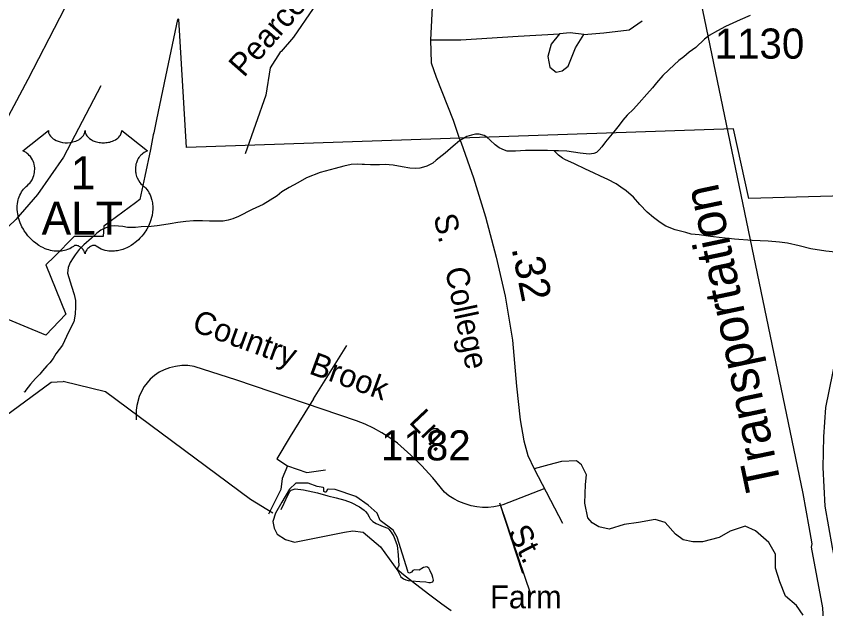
# Model space of a CAD drawing. Extents: x 2126262 to 2293712, y 749403 to 919119.
# Drawn here: x 2152197 to 2155553, y 824349 to 826808 of the extents above; entities that cross this region are included whole.
import ezdxf

# ---------------------------------------------------------------- set-up
doc = ezdxf.new("R2010")
doc.units = 0
for name, color, linetype in [('Exist Boundary Political City Limit New', 7, 'Continuous'), ('Exist Hydrographic Creek Single Shore', 7, 'Continuous'), ('Exist Hydrographic Misc Water Feature', 7, 'Continuous'), ('Exist Hydrographic Pond Under 1500 Sq Ft', 7, 'Continuous'), ('Exist Railroad Mainline', 7, 'Continuous'), ('Exist Railroad Mainline Label', 7, 'Continuous'), ('Exist Road Non-System Type 51', 7, 'Continuous'), ('Exist Road Non-System Type 51 Label', 7, 'Continuous'), ('Exist Road Primary US Attributed', 7, 'Continuous'), ('Exist Road Primary US Shield CELL', 7, 'Continuous'), ('Exist Road Primary US Shield Number Label', 7, 'Continuous'), ('Exist Road Secondary Mileage Hundredths English Label', 7, 'Continuous'), ('Exist Road Secondary Type 51 Attributed', 7, 'Continuous'), ('Exist Road Secondary Type 51 Label', 7, 'Continuous'), ('Exist Road Secondary Type 51 Number Label', 7, 'Continuous'), ('Map Preparation Boundary City Limit Buffer Line', 7, 'Continuous')]:
    doc.layers.add(name, color=color, linetype=linetype)

msp = doc.modelspace()

# ---------------------------------------------------------------- linework, layer by layer
at = {"layer": 'Exist Boundary Political City Limit New'}
msp.add_lwpolyline([(2155728.8, 826065.9), (2155233.5, 826052.4), (2155170.5, 826340.8), (2152902.5, 826263.1), (2152870.5, 826795.8), (2152864.8, 826794.9), (2152815.5, 826557.2), (2152778.5, 826379.1), (2152767, 826324.6), (2152765.2, 826315.7), (2152752.8, 826255.1), (2152729.5, 826144), (2152709.5, 826047.4), (2152691.5, 826034.1), (2152559.8, 825937.2), (2152557.5, 825893.9), (2152497, 825893.9), (2152436.5, 825894), (2152354.8, 825811), (2152320.2, 825776.1), (2152402.2, 825572), (2152320.2, 825485.3), (2152015.5, 825610.4)], dxfattribs=at)
at = {"layer": 'Exist Hydrographic Creek Single Shore'}
msp.add_lwpolyline([(2150186.5, 824779.7), (2150203.5, 824730.2), (2150370.4, 824621.7), (2150595.3, 824515.4), (2150821.5, 824458.3), (2151071.5, 824466.2), (2151245.4, 824518.5), (2151536.3, 824696.1), (2152341.4, 825289.8), (2152391.4, 825292)], dxfattribs=at)
at = {"layer": 'Exist Hydrographic Misc Water Feature'}
for points in [[(2155239.3, 826811.5), (2155197.3, 826793.5), (2155137.6, 826764.8), (2155103.5, 826746.8), (2155069.5, 826728.4), (2155050, 826712.7), (2155014.1, 826678.4), (2154986.1, 826658.3), (2154964.3, 826640), (2154944.2, 826624.1), (2154924.7, 826605.9), (2154902.6, 826585.7), (2154877, 826561.6), (2154850.7, 826531.5), (2154834.9, 826511.5), (2154811.1, 826485.1), (2154779.6, 826448.9), (2154755.6, 826422.9), (2154729.7, 826396.9), (2154711.9, 826376.8), (2154695.7, 826356.5), (2154674.2, 826328.6), (2154640.3, 826286.2), (2154624.5, 826266.2), (2154612.9, 826254.2), (2154602.8, 826242), (2154590.7, 826238.1), (2154572.5, 826236), (2154534.3, 826239.7), (2154478.8, 826247.4), (2154444.5, 826249.3), (2154426.3, 826249.2)], [(2154426.3, 826249.2), (2154398.6, 826251), (2154360.6, 826250.6), (2154308.4, 826250.4), (2154266.3, 826248.2), (2154232.3, 826248.1), (2154220.6, 826251.9), (2154198.4, 826261.8), (2154182.7, 826273.9), (2154162.2, 826293.6), (2154148.4, 826305.5), (2154136.1, 826313.4), (2154116.2, 826319.2), (2154100.2, 826319.2), (2154084.2, 826315.1), (2154064.5, 826309.2), (2154034.6, 826291), (2154008.4, 826268.6), (2153974.7, 826240.4), (2153937.2, 826210.4), (2153923.3, 826198.3), (2153907.1, 826190.2), (2153899.1, 826186.2), (2153885.3, 826182.2), (2153869.3, 826178.1), (2153851.1, 826176), (2153829.1, 826177.7), (2153797, 826183.3), (2153759, 826189.5), (2153726.8, 826193.1), (2153703.2, 826191), (2153665.3, 826190.7), (2153640.9, 826192.7), (2153631.1, 826192.6), (2153613.2, 826194.5), (2153585.1, 826192.3), (2153555.4, 826186.2), (2153519.1, 826175.9), (2153457.4, 826159.7), (2153399.8, 826137.2), (2153363.7, 826117.1), (2153328, 826096.9), (2153297.7, 826078.7), (2153278, 826062.6), (2153250.1, 826044.6), (2153220.1, 826026.4), (2153174.4, 826006.1), (2153118.6, 825977.6), (2153094.9, 825967.4), (2153074.8, 825961.5), (2153054.5, 825957.3), (2153034.6, 825957.5), (2152998.3, 825957.3), (2152968.5, 825959), (2152932.3, 825958.8), (2152900.5, 825956.7), (2152867, 825952.4), (2152835.1, 825946.3), (2152808.8, 825942.2), (2152780.9, 825937.8), (2152756.7, 825935.8), (2152714.7, 825933.6), (2152690.9, 825931.1), (2152674.9, 825931.2), (2152658.7, 825931.2), (2152639, 825935), (2152620.6, 825936.9), (2152602.5, 825938.8), (2152586.5, 825936.8), (2152568.9, 825930.6), (2152547, 825920.5), (2152530.8, 825908.3), (2152508.8, 825886.5), (2152477.2, 825860), (2152457.4, 825839.9), (2152441.4, 825818), (2152433.4, 825805.8), (2152420, 825786), (2152411.8, 825765.7), (2152410, 825741.6), (2152414.3, 825723.9), (2152426.6, 825688), (2152436.6, 825654), (2152442.6, 825628), (2152442.8, 825601.9), (2152441.4, 825572.1), (2152435, 825539.8), (2152419, 825507.8), (2152405.5, 825479.8), (2152388, 825443.5), (2152361.6, 825407.7), (2152350.1, 825387.5), (2152336.2, 825369.4), (2152324.3, 825357.3), (2152306.2, 825337.4), (2152294.5, 825323.4), (2152276.5, 825305), (2152256.4, 825281.2), (2152236.7, 825257), (2152231.9, 825250)], [(2155618.8, 825826.1), (2155552.6, 825833.8), (2155490.3, 825843.2), (2155442.5, 825854.9), (2155394.3, 825866.6), (2155360.7, 825870.5), (2155314.5, 825874.2), (2155248.3, 825877.8), (2155174.5, 825883.3), (2155122.8, 825889), (2155074.8, 825894.7), (2155028.3, 825900.5), (2154994.5, 825904.4), (2154972.5, 825910.2), (2154928, 825922.2), (2154890.3, 825937.6), (2154866.3, 825951.8), (2154838, 825973.5), (2154812, 825995.3), (2154782, 826027), (2154755.6, 826057), (2154725.8, 826083), (2154703.3, 826098.6), (2154683.6, 826112.5), (2154649.2, 826130.3), (2154619.2, 826144.1), (2154589.3, 826158), (2154556.9, 826173.9), (2154510.9, 826195.4), (2154471, 826213.2), (2154460.9, 826219.2), (2154444.5, 826231.4), (2154426.3, 826249.2)], [(2153260.4, 824745.9), (2153168.3, 824803.5), (2152566.5, 825249), (2152391.4, 825292)], [(2152231.9, 825250), (2152228.5, 825248.9)], [(2153295.4, 824760.9), (2153307.1, 824787.1), (2153322.9, 824821.2), (2153330.9, 824835.5), (2153337, 824841.4), (2153352.8, 824847.2), (2153387.1, 824843.6), (2153445.1, 824830), (2153489, 824818), (2153523, 824810.5), (2153559.1, 824800.5), (2153585.1, 824790.5), (2153619.2, 824772.8), (2153639.5, 824759.2), (2153645.2, 824753), (2153653.2, 824742.9), (2153659.4, 824731), (2153663.5, 824723.1), (2153667.6, 824719.2), (2153675.6, 824711.1), (2153689.5, 824703.3), (2153717.8, 824691.3), (2153737.3, 824683.5), (2153741.8, 824679.6), (2153751.6, 824667.6), (2153761.9, 824649.8), (2153776, 824611.9), (2153780.1, 824573.9), (2153782.2, 824550.1), (2153782.6, 824529.8), (2153778.5, 824519.9), (2153774.6, 824514)], [(2153999.3, 824341.2), (2153961.6, 824368.8), (2153911, 824406.5), (2153852.5, 824452.2), (2153802.9, 824490.2), (2153774.6, 824514)]]:
    msp.add_lwpolyline(points, dxfattribs=at)
at = {"layer": 'Exist Hydrographic Pond Under 1500 Sq Ft'}
msp.add_lwpolyline([(2153297.3, 824791.3), (2153271.5, 824746.2), (2153260.2, 824712.2), (2153265.8, 824684), (2153279, 824659.4), (2153313, 824636.8), (2153350.7, 824625.5), (2153558, 824667), (2153591.9, 824672.6), (2153634.5, 824667.8), (2153706.8, 824606.6), (2153778.5, 824506.7), (2153791.6, 824482.2), (2153802.5, 824473.9), (2153811.9, 824469.3), (2153821.7, 824466.9), (2153834.8, 824465.8), (2153870.4, 824463.2), (2153894.9, 824461.3), (2153906.8, 824459), (2153910.8, 824458.9), (2153914.8, 824459.2), (2153923.6, 824461.4), (2153926, 824468.3), (2153923.7, 824480), (2153920.9, 824488.9), (2153912.3, 824506.7), (2153906.6, 824518.6), (2153899.1, 824523.7), (2153884.9, 824520.3), (2153867.3, 824510.3), (2153848.4, 824510.9), (2153840.6, 824508.6), (2153835.3, 824501.3), (2153827.5, 824497.3), (2153822, 824500.1), (2153819.6, 824505), (2153776.6, 824646.2), (2153759.6, 824676.4), (2153705.1, 824716.4), (2153693.6, 824746.2), (2153656, 824780.1), (2153605.1, 824816), (2153518.4, 824844.2), (2153489.5, 824845.6), (2153486.1, 824843.3), (2153483.5, 824836), (2153481.3, 824833.9), (2153477.6, 824833.9), (2153474.5, 824834.2), (2153472.2, 824836), (2153472.2, 824841.2), (2153472.4, 824848), (2153472.4, 824851.3), (2153469.9, 824853.3), (2153444.8, 824856.6), (2153407.2, 824870.6), (2153356.3, 824870.6), (2153329.9, 824846.1), (2153297.3, 824791.3)], dxfattribs=at)
at = {"layer": 'Exist Railroad Mainline'}
msp.add_lwpolyline([(2153811.5, 832603.7), (2153916.7, 832281.3), (2153928.1, 832203.5), (2154081.3, 831464.6), (2155457.3, 824828.4), (2155457.3, 824828.4), (2155482, 824689.4), (2155494.5, 824619), (2155492.8, 824605), (2155538.8, 824353.7), (2155547.3, 824199.9)], dxfattribs=at)
at = {"layer": 'Exist Road Non-System Type 51'}
for p, q in [((2153428.7, 825220), (2153567.5, 825442.3)), ((2154200.7, 824789.3), (2154295.6, 824497.5)), ((2154204, 824777.9), (2154328.2, 824411.8))]:
    msp.add_line(p, q, dxfattribs=at)
for points in [[(2153922.7, 826952.2), (2153512.8, 826891.7), (2153481.2, 826879.7), (2153458, 826867.6), (2153442.2, 826855.6), (2153428.1, 826840.5), (2153345.8, 826721.6), (2153295.8, 826661.1), (2153290.3, 826658.2), (2153248.9, 826593.8), (2153231.4, 826479.8), (2153145.3, 826236.8)], [(2153925.3, 826955.1), (2153922.4, 826872.3), (2153914.8, 826710)], [(2154549.6, 826732.4), (2154633.3, 826739.4), (2154738, 826751.9), (2154791, 826788.2)], [(2153914.8, 826710), (2154039.7, 826709.3), (2154277.6, 826725.4), (2154449.2, 826735.2)], [(2153914.8, 826710), (2153917, 826614.4), (2153937.9, 826554.4), (2154007.6, 826376.2), (2154033.7, 826302.6)], [(2154449.2, 826735.2), (2154414.3, 826691.9), (2154400.4, 826640.2), (2154408.7, 826596.9), (2154435.2, 826576), (2154460.4, 826581.6), (2154485.5, 826601.1), (2154514.8, 826676.5), (2154549.6, 826732.4)], [(2154549.6, 826732.4), (2154493.8, 826739.4), (2154449.2, 826735.2)], [(2152547, 826519.1), (2152393, 826222.7), (2152284.5, 826068.7), (2152195.7, 825964.3), (2152101.6, 825876.2)], [(2154204, 824777.9), (2154176.1, 824772.6), (2154152.7, 824770.5), (2154129.5, 824770.5), (2154106.2, 824772.6), (2154083, 824776.9), (2154053.1, 824785.8), (2154031.3, 824794.7), (2154010.4, 824805.6), (2153990.7, 824818.4), (2153972.3, 824832.8), (2153923.7, 824892.5), (2153877.5, 824943.8), (2153833, 824987), (2153776.7, 825036.6), (2153745.3, 825059.2), (2153712.5, 825079.8), (2153678.2, 825098.4), (2153643.2, 825115), (2153607.1, 825129.4), (2153111.7, 825297.7), (2152934.7, 825354.7), (2152908.7, 825358.4), (2152882.8, 825358.6), (2152856.8, 825355.2), (2152832.2, 825349), (2152810, 825341.2), (2152789.3, 825330.6), (2152769.8, 825317.5), (2152752.2, 825302.1), (2152727.8, 825272), (2152717.2, 825254.4), (2152706.5, 825230.4), (2152696.4, 825192.9), (2152694.2, 825173.8), (2152693.8, 825133.6)], [(2153428.7, 825220), (2153332.4, 825064.6), (2153277.3, 824971.7), (2153321.9, 824942.4)], [(2155458.8, 824322.8), (2155430.9, 824362.6), (2155386.2, 824401.7), (2155362.5, 824461.7), (2155344.4, 824517.6), (2155344.4, 824576.2), (2155316.5, 824625.1), (2155261.2, 824673.7), (2155219.3, 824691.9), (2155156.6, 824672.3), (2155110.5, 824645.8), (2155042.2, 824627.6), (2155001.7, 824627.6), (2154961.2, 824636), (2154929.2, 824659.7), (2154887.3, 824707.2), (2154845.4, 824719.8), (2154777.1, 824707.2), (2154717.1, 824698.8), (2154654.3, 824679.3), (2154612.5, 824689.1), (2154584.6, 824705.8), (2154566.4, 824726.8), (2154553.9, 824788.2), (2154556.7, 824865), (2154561.4, 824905.9), (2154540.5, 824946.4), (2154519.5, 824963.1), (2154456.8, 824960.3), (2154405.1, 824946.4), (2154343.4, 824930.2)], [(2153321.9, 824942.4), (2153299.6, 824890.7), (2153294, 824844.7), (2153242.4, 824742.7)], [(2153321.9, 824942.4), (2153401.5, 824914.5), (2153479.6, 824925.7)], [(2154387.5, 824848.5), (2154214.2, 824780.6), (2154204, 824777.9)]]:
    msp.add_lwpolyline(points, dxfattribs=at)
at = {"layer": 'Exist Road Primary US Attributed'}
msp.add_lwpolyline([(2150442.1, 824164.4), (2150410.1, 824426.9), (2150399.6, 824530.9), (2150424.7, 824676.1), (2150465.2, 824776.7), (2150529.3, 824860.5), (2150820.2, 825136.2), (2151312, 825576.8), (2151922.7, 826092.5), (2152039.9, 826212.6), (2152129.2, 826328.5), (2152247, 826547), (2152378.2, 826801.1), (2152546.3, 827136.9), (2152662.1, 827347.8), (2152786.2, 827486), (2152920.2, 827585.1), (2153424.6, 827784.4), (2153584.6, 827880.1), (2153661.3, 827937.4), (2153754.8, 828029.1), (2153807.8, 828091.2), (2153854.5, 828156.1), (2153884.2, 828208.7)], dxfattribs=at)
at = {"layer": 'Exist Road Primary US Shield CELL'}
msp.add_lwpolyline([(2152330, 826333.7), (2152330.3, 826329.3), (2152331.3, 826324.1), (2152332.2, 826321.4), (2152334.6, 826316.2), (2152338.6, 826310.1), (2152344.2, 826304.2), (2152350.6, 826299), (2152354.8, 826296.2), (2152362.1, 826292.3), (2152370.3, 826288.9), (2152379.5, 826286.2), (2152388.8, 826284.3), (2152399.1, 826283.2), (2152409.2, 826283), (2152420.1, 826283.8), (2152432.1, 826286.2), (2152437.7, 826287.6), (2152443.9, 826289.7), (2152449.7, 826292.1), (2152456.1, 826295.5), (2152461.1, 826298.8), (2152465.1, 826301.7), (2152470.8, 826307.1), (2152475.3, 826312.7), (2152477.1, 826315.8), (2152478.8, 826318.8), (2152481, 826325.2), (2152481.6, 826328), (2152482.1, 826333.9), (2152482.4, 826329), (2152483, 826325.9), (2152483.8, 826322.9), (2152485, 826319.7), (2152487.3, 826315.2), (2152489.8, 826311.4), (2152494.5, 826305.8), (2152497.5, 826303.1), (2152500.2, 826300.9), (2152507.4, 826295.9), (2152515.8, 826291.6), (2152520, 826289.8), (2152524.3, 826288.3), (2152529.6, 826286.7), (2152535.2, 826285.3), (2152540.8, 826284.4), (2152546.4, 826283.6), (2152552.2, 826283.1), (2152556.9, 826283), (2152562.7, 826283.1), (2152568, 826283.4), (2152573.5, 826284), (2152579.5, 826285), (2152584.3, 826286.1), (2152590.7, 826287.8), (2152596.5, 826289.9), (2152601.6, 826292.1), (2152608.2, 826295.5), (2152613.5, 826298.8), (2152617.4, 826302), (2152622, 826306.3), (2152626.4, 826311.3), (2152629, 826315), (2152630.8, 826318.9), (2152632.5, 826322.9), (2152633.6, 826327.2), (2152634.1, 826330.9), (2152634.2, 826334), (2152740.4, 826249.4), (2152737.9, 826248.4), (2152732.2, 826245.6), (2152727.6, 826242.9), (2152720.3, 826237.7), (2152717.1, 826234.9), (2152714, 826232), (2152711.1, 826228.8), (2152708.6, 826225.9), (2152705.5, 826221.6), (2152702.7, 826217.3), (2152700, 826212.6), (2152698.1, 826208.5), (2152694.8, 826200), (2152693.2, 826194.6), (2152692.2, 826190), (2152691, 826180.5), (2152690.6, 826176), (2152690.6, 826171.5), (2152690.9, 826166.8), (2152691.3, 826162.3), (2152692.2, 826157.6), (2152692.9, 826153.5), (2152694.2, 826148.4), (2152696.1, 826142.5), (2152698.4, 826136.8), (2152703.3, 826127.5), (2152709.5, 826118.1), (2152714, 826112.8), (2152718.4, 826108.3), (2152724.9, 826102.8), (2152728.5, 826099.6), (2152732.6, 826095.6), (2152739.2, 826087.8), (2152741.9, 826084.2), (2152744.7, 826080.1), (2152747.2, 826075.9), (2152749.7, 826071.4), (2152751.7, 826067.4), (2152755.4, 826058.3), (2152758.1, 826049.5), (2152759.4, 826044.8), (2152761.4, 826034.4), (2152762.1, 826029.2), (2152763, 826019.1), (2152763, 826006.8), (2152762, 825995.1), (2152759.8, 825981.5), (2152758, 825973.3), (2152755.2, 825963.8), (2152752.5, 825955.6), (2152747.7, 825943.5), (2152743.4, 825934.7), (2152737.8, 825924.4), (2152734, 825918.2), (2152729.5, 825911.5), (2152723.9, 825903.8), (2152717.4, 825895.7), (2152709.5, 825887.1), (2152703.2, 825880.7), (2152694.9, 825873.3), (2152689.9, 825869.2), (2152682.7, 825863.8), (2152672.9, 825857.2), (2152663.3, 825851.6), (2152655.1, 825847.4), (2152647.8, 825844.3), (2152638.4, 825840.7), (2152622.7, 825836.4), (2152617, 825835.2), (2152610.2, 825834.2), (2152603.8, 825833.6), (2152597.7, 825833.2), (2152589.4, 825833.2), (2152581.2, 825833.8), (2152573.4, 825834.9), (2152565.3, 825836.6), (2152556.8, 825839.2), (2152549.1, 825842.2), (2152541.4, 825846), (2152528.2, 825854.3), (2152524.4, 825856.3), (2152522.3, 825856.9), (2152517.2, 825857.1), (2152512.4, 825856.1), (2152507.5, 825854.2), (2152504.6, 825852.6), (2152500.7, 825850), (2152497.6, 825847.6), (2152494, 825844.2), (2152491.5, 825841.3), (2152489.6, 825839), (2152485.9, 825833.2), (2152484.6, 825830.4), (2152483.2, 825826.8), (2152482, 825821.6), (2152480.3, 825828.2), (2152478.3, 825832.6), (2152476.1, 825836.4), (2152473.7, 825839.7), (2152470, 825844), (2152466.7, 825847.2), (2152462.7, 825850.5), (2152458.4, 825853), (2152455, 825854.8), (2152451.9, 825856), (2152448, 825856.9), (2152444.9, 825857.2), (2152442.3, 825857.1), (2152438.8, 825856.3), (2152434, 825852.8), (2152429.4, 825849.7), (2152424.5, 825846.6), (2152418.6, 825843.5), (2152414.2, 825841.5), (2152409.1, 825839.5), (2152403.1, 825837.5), (2152396.5, 825835.8), (2152389.8, 825834.4), (2152383.9, 825833.5), (2152377.6, 825832.9), (2152371.9, 825832.7), (2152365.9, 825832.8), (2152360.3, 825833.2), (2152353.8, 825833.8), (2152345.8, 825835), (2152339.2, 825836.5), (2152332.1, 825838.4), (2152324.9, 825840.7), (2152317.2, 825843.6), (2152307.5, 825847.8), (2152300.8, 825851.3), (2152290.2, 825857.4), (2152277.8, 825866), (2152268.4, 825873.6), (2152261.5, 825879.8), (2152251.4, 825890.1), (2152245.5, 825896.8), (2152236.2, 825908.9), (2152230.2, 825917.6), (2152226.3, 825924), (2152220.7, 825934.3), (2152217.6, 825940.8), (2152213.6, 825950.2), (2152210.4, 825958.8), (2152207.8, 825966.9), (2152206.3, 825972.2), (2152204.3, 825981.3), (2152203.1, 825987.7), (2152201.9, 825996.6), (2152201.3, 826005.9), (2152201.1, 826014.5), (2152201.4, 826021.7), (2152202.2, 826030.1), (2152203.6, 826038.9), (2152205.3, 826046.5), (2152206.8, 826052), (2152209.1, 826058.6), (2152212.1, 826066), (2152215.6, 826073), (2152218.9, 826078.9), (2152223.1, 826085.1), (2152227.3, 826090.5), (2152232.7, 826096.4), (2152238.4, 826101.8), (2152243.5, 826106), (2152249.7, 826112), (2152252.9, 826115.7), (2152256.7, 826120.7), (2152259.8, 826125.5), (2152262.3, 826129.7), (2152265.5, 826135.9), (2152267.5, 826140.5), (2152269.9, 826147.7), (2152271.1, 826152.7), (2152272.4, 826159.2), (2152273.2, 826165.3), (2152273.5, 826172.9), (2152273.3, 826179.1), (2152272.5, 826186.5), (2152271.1, 826193.5), (2152269.5, 826199.7), (2152266.8, 826206.7), (2152264.4, 826211.9), (2152260.3, 826218.8), (2152255.8, 826225.3), (2152251.1, 826230.6), (2152246.4, 826235.3), (2152241.9, 826238.8), (2152237.6, 826241.9), (2152232.2, 826245.1), (2152227, 826247.7), (2152223.7, 826249)], close=True, dxfattribs=at)
at = {"layer": 'Exist Road Secondary Type 51 Attributed'}
for points in [[(2155558.6, 827571.5), (2155573.6, 827378.4), (2155592.6, 827212.9), (2155648.4, 826676.3), (2155697.9, 826263.7), (2155710.5, 826147.8), (2155712.6, 825971.2), (2155552.2, 825185.1), (2155543.8, 825062.3), (2155541, 824935.2), (2155549.4, 824775.7), (2155578.7, 824603.9), (2155644.2, 824280.9), (2155674.2, 824146.2), (2155702.1, 823988.4), (2155732.1, 823806.2), (2155732.1, 823684.7), (2155720.9, 823533.2), (2155691.6, 823407.5), (2155645.6, 823270.7), (2155490.1, 822987.2), (2155476.1, 822953.7), (2155417.5, 822845.4)], [(2154033.7, 826302.6), (2154040.8, 826282.1), (2154091.8, 826137.9), (2154141.9, 825975.7), (2154185.8, 825809), (2154223.7, 825646.4), (2154254.3, 825463.4), (2154271, 825273.8), (2154286.1, 825134.1), (2154301.3, 825046.6), (2154317.4, 824985.3), (2154343.4, 824930.2), (2154461, 824704.4)]]:
    msp.add_lwpolyline(points, dxfattribs=at)
at = {"layer": 'Map Preparation Boundary City Limit Buffer Line'}
msp.add_lwpolyline([(2155728.8, 826065.9), (2155233.5, 826052.4), (2155170.5, 826340.8), (2152902.5, 826263.1), (2152870.5, 826795.8), (2152864.8, 826794.9), (2152815.5, 826557.2), (2152778.5, 826379.1), (2152767, 826324.6), (2152765.2, 826315.7), (2152752.8, 826255.1), (2152729.5, 826144), (2152709.5, 826047.4), (2152691.5, 826034.1), (2152559.8, 825937.2), (2152557.5, 825893.9), (2152497, 825893.9), (2152436.5, 825894), (2152354.8, 825811), (2152320.2, 825776.1), (2152402.2, 825572), (2152320.2, 825485.3), (2152015.5, 825610.4)], dxfattribs=at)

# ---------------------------------------------------------------- texts
at = {"layer": 'Exist Railroad Mainline Label'}
msp.add_text('Transportation', height=150, rotation=101.8807, dxfattribs=at).set_placement((2155370.1, 824855.6))
at = {"layer": 'Exist Road Non-System Type 51 Label'}
for s, rotation, p in [('Pearce', 48.6039, (2153140.4, 826550.7)), ('Country', 339.9308, (2152920.5, 825504.2)), ('Brook', 339.9308, (2153406.2, 825326.8)), ('Ln.', 313.4241, (2153821.2, 825122.9))]:
    msp.add_text(s, height=95, rotation=rotation, dxfattribs=at).set_placement(p)
msp.add_text('Farm', height=95, dxfattribs=at).set_placement((2154161.3, 824351.4))
at = {"layer": 'Exist Road Primary US Shield Number Label'}
for s, p in [('1', (2152422.6, 826089.6)), ('ALT', (2152301.9, 825901.7))]:
    msp.add_text(s, height=137.5, dxfattribs=at).set_placement(p)
at = {"layer": 'Exist Road Secondary Mileage Hundredths English Label'}
msp.add_text('.32', height=125, rotation=281.2851, dxfattribs=at).set_placement((2154249.7, 825844.9))
at = {"layer": 'Exist Road Secondary Type 51 Label'}
for s, rotation, p in [('S.   College', 281.9567, (2153926.9, 825978.9)), ('St.', 297.5146, (2154232, 824667.5))]:
    msp.add_text(s, height=95, rotation=rotation, dxfattribs=at).set_placement(p)
at = {"layer": 'Exist Road Secondary Type 51 Number Label'}
for s, p in [('1130', (2155092, 826631.9)), ('1182', (2153708.9, 824965.1))]:
    msp.add_text(s, height=125, dxfattribs=at).set_placement(p)

doc.saveas('drawing.dxf')
